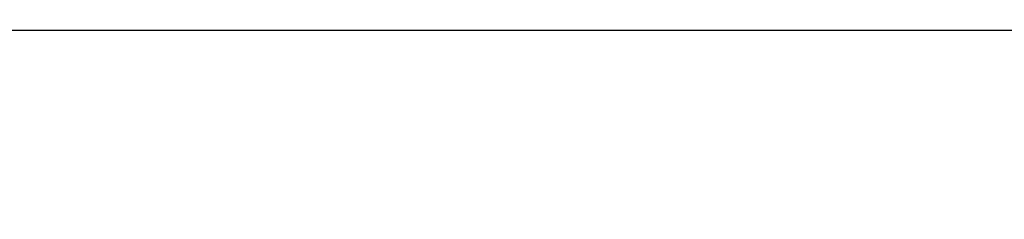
# Model space of a CAD drawing. Header units: centimetres. Extents: x -3.6 to 3.6, y -2.3 to 5.7.
# Tile 494 of 656: x -0.34573 to -0.32998, y -1.28697 to -1.28377. Entities that reach past the tile are written whole.
import ezdxf

# ---------------------------------------------------------------- set-up
doc = ezdxf.new("R2010")
doc.units = ezdxf.units.CM
doc.layers.add('Default', color=7, linetype='Continuous', true_color=0x000000)

# ---------------------------------------------------------------- blocks, each defined once
blk = doc.blocks.new('1239X20')
at = {"layer": 'Default'}
for points in [[(-0.02068, 11.63085, -13.99998), (-0.41306, 11.03231, -13.89522), (-1.19977, 9.83012, -13.72052), (-2.39227, 8.01984, -13.56352), (-3.19737, 6.81768, -13.52866), (-3.60349, 6.21915, -13.5283)], [(-0.02068, 11.63085, 13.99998), (-0.41305, 11.03232, 13.89522), (-1.19976, 9.83014, 13.72052), (-2.39226, 8.01986, 13.56352), (-3.19736, 6.81769, 13.52866), (-3.60349, 6.21915, 13.5283)]]:
    blk.add_open_spline(points, degree=3, dxfattribs=at)
blk = doc.blocks.new('1838121314')
at = {"layer": 'Default', "extrusion": (0, 1, 0)}
blk.add_arc((0, 0, 9.56062), 11.33, 266.985339, 310.865887, dxfattribs=at)
blk = doc.blocks.new('R1784XM_ASM22')
at = {"layer": 'Default'}
for name, p in [('1239X20', (0, 0)), ('1838121314', (0, -2.4))]:
    blk.add_blockref(name, p, dxfattribs=at)
blk = doc.blocks.new('F3710XM_ASM')
at = {"layer": 'Default'}
blk.add_blockref('R1784XM_ASM22', (0, -20), dxfattribs=at)

msp = doc.modelspace()

# ---------------------------------------------------------------- block references
at = {"layer": 'Default', "xscale": 0.1, "yscale": 0.1, "zscale": 0.1}
msp.add_blockref('F3710XM_ASM', (0, 0), dxfattribs=at)

doc.saveas('drawing.dxf')
